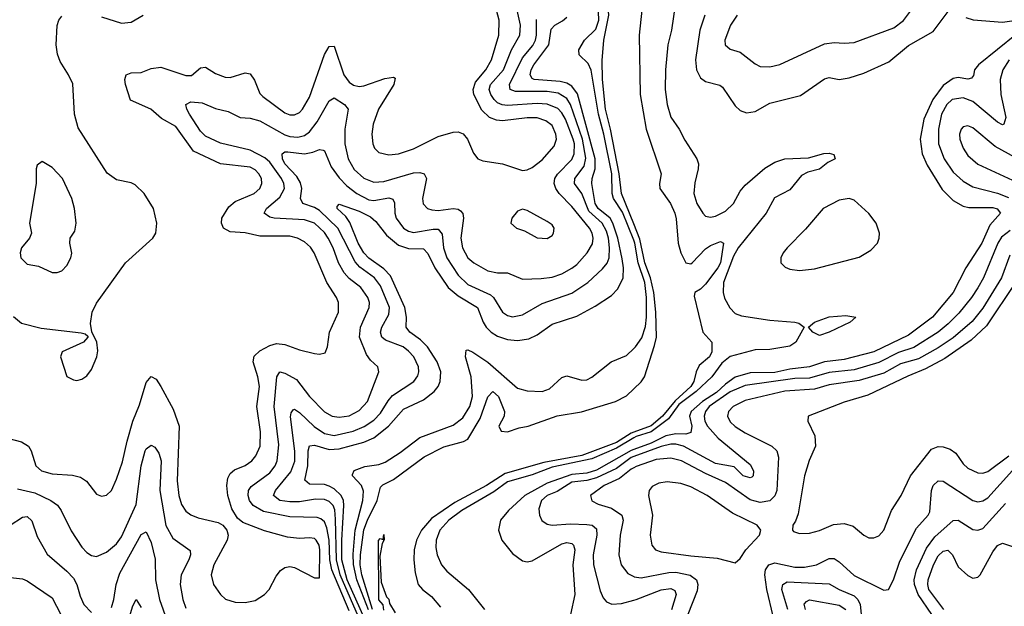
# Model space of a CAD drawing. Header units: inches. Extents: x 1305375 to 1407406, y 744550 to 841633.
# Tile 278 of 509: x 1357519 to 1361497, y 764243 to 766612. Entities that reach past the tile are written whole.
import ezdxf

# ---------------------------------------------------------------- set-up
doc = ezdxf.new("R2010")
doc.units = ezdxf.units.IN
doc.header["$MEASUREMENT"] = 0
doc.layers.add('B3756', color=7, linetype='Continuous')
doc.layers.add('B3766', color=7, linetype='Continuous')

msp = doc.modelspace()

# ---------------------------------------------------------------- linework, layer by layer
at = {"layer": 'B3756', "color": 5}
for points, elevation in [([(1360000, 765722), (1359954.3, 765834.3), (1359918.7, 765890), (1359912.4, 765910), (1359911.8, 765990), (1359879.5, 766150), (1359856.9, 766230), (1359828.5, 766408.5), (1359815.4, 766435.4), (1359779.9, 766470), (1359778.5, 766490), (1359800.7, 766530), (1359846.4, 766573.6), (1359859.1, 766610), (1359846.3, 766910), (1359856.5, 766970), (1359890, 767090), (1359910, 767129.1), (1360000, 767258.1)], 880), ([(1360000, 765787.2), (1359950.6, 765910), (1359941.3, 765990), (1359906.3, 766170), (1359886, 766250), (1359874.3, 766370), (1359872.1, 766447.9), (1359879.4, 766530), (1359899.3, 766630), (1359893.6, 766690), (1359893.7, 766870), (1359896.1, 766930), (1359903.5, 766970), (1359932.6, 767050), (1359990, 767144), (1360000, 767154.8)], 860), ([(1357450, 764927.7), (1357526.5, 764906.5), (1357554.3, 764890), (1357566, 764870), (1357584.4, 764810), (1357608, 764790), (1357650, 764777.8), (1357732.2, 764772.2), (1357764.5, 764764.5), (1357788.6, 764748.6), (1357830, 764695.8), (1357850, 764687.2), (1357870, 764691.8), (1357890.8, 764710), (1357910, 764756.4), (1357934.5, 764825.5), (1357952.8, 764910), (1357976.3, 764990), (1358003.7, 765056.3), (1358030, 765147.2), (1358050, 765170.3), (1358070, 765159.6), (1358090, 765130.2), (1358139.1, 765039.1), (1358163.5, 764970), (1358155.8, 764750), (1358162.4, 764690), (1358173.6, 764653.6), (1358190, 764627.3), (1358210, 764612), (1358240.3, 764600.3), (1358320.7, 764580.7), (1358339.5, 764570), (1358356.5, 764550), (1358360.8, 764530), (1358357.6, 764510), (1358303.9, 764410), (1358293, 764370), (1358302.7, 764330), (1358330.3, 764290), (1358351.1, 764271.1), (1358390, 764259.7), (1358430, 764257.8), (1358470, 764266.2), (1358508, 764290), (1358527.1, 764310), (1358555.3, 764364.7), (1358572.3, 764387.7), (1358590, 764399.6), (1358610, 764403.6), (1358630, 764398.6), (1358710, 764357.4), (1358730, 764357.3), (1358732, 764470), (1358729.3, 764490), (1358717.6, 764510), (1358710, 764516.9), (1358690, 764519), (1358650, 764516.2), (1358601.2, 764521.2), (1358508, 764548), (1358420.8, 764580.8), (1358398.6, 764598.6), (1358376.6, 764636.6), (1358360.1, 764690), (1358356.1, 764730), (1358360.5, 764759.5), (1358370, 764779), (1358386.8, 764793.2), (1358430, 764811.9), (1358457.5, 764830), (1358473.8, 764850), (1358490.8, 764890), (1358492.3, 764947.7), (1358476.9, 765050), (1358487.7, 765130), (1358481.2, 765170), (1358462.3, 765230), (1358466.5, 765253.5), (1358490, 765274.8), (1358530, 765295.4), (1358556.5, 765303.5), (1358590, 765299.6), (1358650, 765278.3), (1358710, 765263.2), (1358730, 765261.3), (1358753.2, 765266.8), (1358763.1, 765290), (1358771.3, 765350), (1358807, 765430), (1358807.5, 765470), (1358799.1, 765490), (1358759.4, 765550), (1358708.7, 765670), (1358693.7, 765693.7), (1358670, 765714.4), (1358641.1, 765730), (1358610, 765737.9), (1358490, 765738.2), (1358430, 765750.8), (1358370, 765755.8), (1358342.3, 765770), (1358333.9, 765790), (1358336.4, 765810), (1358363.5, 765856.5), (1358390, 765877.6), (1358466.2, 765910), (1358489.1, 765930), (1358497.9, 765950), (1358495.7, 765970), (1358486, 765990), (1358470, 766005.5), (1358450, 766015.8), (1358330, 766029.9), (1358221.3, 766081.3), (1358150, 766180.5), (1358092.7, 766212.7), (1358048.9, 766250), (1357966.6, 766286.6), (1357946.2, 766350), (1357944.1, 766370), (1357948.9, 766390), (1357970, 766397.6), (1358010, 766398.8), (1358050, 766414.5), (1358090, 766419.9), (1358190, 766386), (1358212.8, 766387.2), (1358250, 766418.2), (1358270, 766420.6), (1358310, 766395), (1358350, 766379.8), (1358370, 766379), (1358430, 766397.2), (1358450, 766394), (1358467.7, 766367.7), (1358490, 766314.6), (1358501.3, 766301.3), (1358590, 766235.5), (1358610, 766227.6), (1358630, 766227.5), (1358650, 766237.7), (1358661.4, 766250), (1358690, 766299.2), (1358750, 766472), (1358770, 766504.4), (1358790, 766504.9), (1358828.7, 766388.7), (1358850, 766359.5), (1358867.9, 766347.9), (1358890, 766342.9), (1358910, 766344.3), (1358993.9, 766373.9), (1359030, 766379.6), (1359035.6, 766375.6), (1359031.3, 766350), (1358969, 766250), (1358946.8, 766190), (1358941.9, 766150), (1358945.8, 766110), (1358953.1, 766093.1), (1358970, 766076.1), (1359010, 766065.9), (1359050, 766070.7), (1359110, 766090.7), (1359210, 766139.8), (1359270, 766158.1), (1359290, 766158.7), (1359310.7, 766150.7), (1359328.3, 766130), (1359352.8, 766072.8), (1359370.2, 766050.2), (1359390, 766042), (1359470, 766030.2), (1359550, 766002.6), (1359570, 766005.2), (1359590, 766015), (1359630, 766046.4), (1359678.7, 766101.3), (1359687.5, 766130), (1359685.8, 766150), (1359670, 766184.2), (1359644.2, 766204.2), (1359610, 766215.3), (1359570, 766216.2), (1359470, 766203.4), (1359446, 766206), (1359416.8, 766216.8), (1359386.1, 766246.1), (1359354.3, 766310), (1359350.9, 766330), (1359360.3, 766359.7), (1359402.4, 766410), (1359425, 766450), (1359454.3, 766550), (1359456.4, 766610), (1359446.1, 766650)], 980), ([(1358850, 764224.3), (1358780, 764390), (1358772.8, 764430), (1358769.1, 764510), (1358759.5, 764559.5), (1358750, 764584.3), (1358736.2, 764596.2), (1358721.4, 764601.4), (1358610, 764603.5), (1358504.8, 764624.8), (1358461.9, 764650), (1358448, 764670), (1358442.2, 764690), (1358443.5, 764710), (1358453.9, 764726.1), (1358530, 764781.9), (1358550.7, 764809.3), (1358559.3, 764830), (1358565.5, 764894.5), (1358547.8, 765050), (1358557.4, 765170), (1358569.7, 765190), (1358590, 765184.8), (1358638.1, 765158.1), (1358690, 765089.5), (1358750, 765027.9), (1358781.1, 765010), (1358810, 765006), (1358850, 765012.4), (1358890, 765033.5), (1358924.7, 765070), (1358969.7, 765190), (1358966.3, 765210), (1358936.8, 765236.8), (1358920.1, 765260.1), (1358891.8, 765330), (1358896.7, 765370), (1358931.4, 765450), (1358931.8, 765470), (1358926, 765490), (1358896.9, 765530), (1358850, 765566), (1358829.7, 765589.7), (1358806.5, 765630), (1358786.1, 765690), (1358765.4, 765730), (1358750, 765752.1), (1358710.4, 765790), (1358670, 765803.9), (1358547, 765810), (1358530, 765814.7), (1358506.6, 765830), (1358516.2, 765850), (1358570, 765895.1), (1358589.1, 765930), (1358586.8, 765950), (1358577.3, 765970), (1358530, 766036.4), (1358510, 766054.5), (1358450, 766084.6), (1358330, 766113.6), (1358270, 766141.5), (1358250, 766161.9), (1358205.1, 766230), (1358194.9, 766250), (1358191.1, 766270), (1358210, 766279.8), (1358256.8, 766276.8), (1358310, 766253.9), (1358361.3, 766241.3), (1358410, 766217.3), (1358450, 766214), (1358490, 766203.3), (1358590, 766147.5), (1358610, 766140.7), (1358642.3, 766137.7), (1358670, 766144.6), (1358690, 766159.6), (1358720.4, 766199.6), (1358770, 766284.9), (1358790, 766296), (1358831, 766270), (1358845.7, 766250), (1358833.2, 766170), (1358833.1, 766110), (1358845.7, 766050), (1358870, 766007.6), (1358910, 765972.3), (1358950, 765955.5), (1358990, 765958.4), (1359110, 765993.3), (1359135.3, 765995.3), (1359153.7, 765990), (1359163.2, 765970), (1359147.1, 765890), (1359148.7, 765868.7), (1359166.4, 765850), (1359184.6, 765844.6), (1359210, 765841.8), (1359270, 765849.6), (1359290, 765847.3), (1359300.3, 765840.3), (1359309, 765829), (1359312.5, 765810), (1359301.7, 765730), (1359307.8, 765690), (1359330, 765650.2), (1359354.3, 765630), (1359410, 765597.9), (1359450, 765590.1), (1359490, 765589.4), (1359550, 765563.8), (1359626.5, 765566.5), (1359670, 765572.7), (1359710, 765585.5), (1359750, 765607.9), (1359770, 765623.3), (1359812.2, 765670), (1359832.7, 765707.3), (1359835.6, 765730), (1359831.9, 765750), (1359820.6, 765770), (1359750, 765856.9), (1359698.3, 765910), (1359685.1, 765930), (1359678.8, 765950), (1359681.7, 765970), (1359692.5, 765987.5), (1359750, 766048), (1359759.5, 766070), (1359760, 766110), (1359755, 766130), (1359724, 766210), (1359710, 766236.3), (1359693.2, 766253.2), (1359650.8, 766270.8), (1359610, 766273.5), (1359490, 766265), (1359467.8, 766267.8), (1359450, 766276), (1359435.7, 766290), (1359421.9, 766310), (1359415.5, 766330), (1359420.7, 766350), (1359473.6, 766410), (1359505.5, 766490), (1359539.7, 766550), (1359542.2, 766590), (1359528.4, 766650)], 960), ([(1357493.8, 765413.8), (1357526.9, 765386.9), (1357606, 765366), (1357767.3, 765347.3), (1357783.1, 765343.1), (1357794, 765334), (1357794.8, 765330), (1357776.4, 765310), (1357690.4, 765270), (1357684.6, 765250), (1357710.2, 765170.2), (1357736.7, 765156.7), (1357750, 765154.6), (1357770, 765159.6), (1357790, 765173.4), (1357810, 765199.5), (1357831.4, 765250), (1357834.9, 765274.9), (1357830.9, 765310), (1357811, 765351), (1357804.9, 765384.9), (1357812.4, 765430), (1357830, 765467), (1357946.8, 765630), (1358057.6, 765730), (1358069.7, 765750.3), (1358073.5, 765790), (1358059.3, 765850), (1358022.6, 765910), (1357985.5, 765945.5), (1357970, 765953.1), (1357910, 765965.8), (1357872.2, 765992.2), (1357755.8, 766175.8), (1357740.6, 766230), (1357733.3, 766353.3), (1357716.4, 766390), (1357682.9, 766442.9), (1357672.3, 766472.3), (1357667, 766510), (1357671.1, 766588.9), (1357677.2, 766610), (1357690, 766626.3)], 1020), ([(1357850, 766623.5), (1357930, 766598.2), (1357970, 766602.2), (1358017.6, 766630)], 1020), ([(1358897.9, 764177.9), (1358813.3, 764370), (1358798.6, 764430), (1358794.9, 764594.9), (1358791.7, 764631.7), (1358785.4, 764650), (1358770, 764666), (1358750, 764673.7), (1358714.9, 764674.9), (1358650, 764664.4), (1358610, 764664.4), (1358570.3, 764670.3), (1358544.1, 764690), (1358552.6, 764710), (1358614.8, 764785.2), (1358631.4, 764828.6), (1358631.4, 764868.6), (1358612.6, 765007.4), (1358615.3, 765024.7), (1358624, 765036), (1358630, 765039.3), (1358650, 765025.1), (1358708.7, 764968.7), (1358750, 764940.4), (1358790, 764931.8), (1358866.2, 764950), (1358910.6, 764969.4), (1358950, 764995), (1358977.5, 765022.5), (1359007.3, 765072.7), (1359025.5, 765094.5), (1359111.1, 765150), (1359127, 765173), (1359131.9, 765190), (1359130.8, 765210), (1359111.3, 765250), (1359090, 765273.7), (1359068.2, 765290), (1358997.7, 765317.7), (1358982.3, 765330), (1358976.6, 765350), (1358981.8, 765370), (1359010, 765421.1), (1359013.8, 765450), (1358977.1, 765537.1), (1358953, 765570), (1358892.9, 765612.9), (1358874.2, 765634.2), (1358804.5, 765770), (1358730, 765841.9), (1358710, 765853.9), (1358662.9, 765870), (1358654, 765890), (1358658.7, 765930), (1358653.3, 765953.3), (1358639, 765979), (1358590.8, 766030), (1358580.9, 766050), (1358579.1, 766070), (1358590, 766077.7), (1358601.9, 766078.1), (1358670, 766070.1), (1358703, 766077), (1358730, 766088.4), (1358744.8, 766084.8), (1358750, 766081.7), (1358777.9, 766017.9), (1358810, 765973.4), (1358840.5, 765940.5), (1358880.6, 765910), (1358930, 765884.4), (1358950, 765882.4), (1359010, 765892.2), (1359026.9, 765886.9), (1359032.8, 765872.8), (1359034.5, 765830), (1359040.5, 765810), (1359070.1, 765770), (1359090, 765758), (1359110, 765752.8), (1359190, 765766.1), (1359210, 765765.5), (1359226, 765746), (1359232, 765690), (1359244.8, 765650), (1359290, 765580.1), (1359330, 765542.9), (1359421.2, 765501.2), (1359433.5, 765490), (1359470, 765430.2), (1359490, 765416.6), (1359510, 765411.3), (1359550, 765419.8), (1359630, 765465.8), (1359750, 765507.2), (1359815, 765550), (1359874.3, 765605.7), (1359892, 765628), (1359900.5, 765650), (1359902.6, 765690), (1359897.4, 765730), (1359890, 765757.5), (1359872.7, 765790), (1359818.8, 765838.8), (1359789.7, 765909.7), (1359760.3, 765950), (1359762.4, 765970), (1359799.5, 766020.5), (1359806.6, 766053.4), (1359793.5, 766130), (1359744.2, 766270), (1359730, 766293.7), (1359694.9, 766314.9), (1359650, 766321.9), (1359521.7, 766321.7), (1359500.5, 766330), (1359497.5, 766350), (1359550, 766458.5), (1359591.9, 766508.1), (1359603.2, 766530), (1359607.5, 766550), (1359606.8, 766613.2)], 940), ([(1358912.8, 764192.8), (1358842.4, 764350), (1358821.3, 764430), (1358820.2, 764510), (1358829.2, 764649.2), (1358826.9, 764670), (1358817.6, 764690), (1358790, 764716.4), (1358770, 764728.4), (1358750, 764734.4), (1358690, 764735.9), (1358671.6, 764751.6), (1358683.3, 764810), (1358685.1, 764870), (1358690, 764890.1), (1358710, 764893.1), (1358770, 764876.5), (1358810, 764878), (1358910, 764906), (1358950, 764923.2), (1359009.5, 764970), (1359070, 765038.2), (1359150, 765076.3), (1359193.3, 765110), (1359209.9, 765130), (1359218.5, 765150), (1359219.9, 765190), (1359206.2, 765230), (1359167.1, 765290), (1359139, 765319), (1359094.9, 765350), (1359080.4, 765370), (1359081.5, 765410), (1359074.7, 765450), (1359016.9, 765576.9), (1358990, 765606.1), (1358930, 765649.3), (1358910, 765670.8), (1358886, 765710), (1358852.7, 765792.7), (1358836.8, 765816.8), (1358802, 765850), (1358802.2, 765857.8), (1358810, 765866.7), (1358890, 765838.4), (1358936.1, 765816.1), (1358957.5, 765797.5), (1359001.5, 765741.5), (1359050, 765701.4), (1359090, 765687.9), (1359150, 765686.3), (1359168.3, 765668.3), (1359195.7, 765610), (1359250, 765530.1), (1359290, 765496.6), (1359369.1, 765450), (1359392, 765390), (1359404.1, 765370), (1359424, 765350), (1359450, 765334.1), (1359490, 765320.1), (1359530, 765316.5), (1359576.5, 765323.5), (1359610, 765339), (1359670, 765382.7), (1359770, 765414), (1359844.7, 765455.3), (1359910, 765498), (1359935.1, 765524.9), (1359957.1, 765570), (1359959.1, 765610), (1359953.6, 765646.4), (1359935.4, 765730), (1359915.3, 765790), (1359904.3, 765810), (1359855.8, 765850), (1359844.5, 765870), (1359830.7, 765950), (1359831.7, 765970), (1359844, 766010), (1359843.4, 766050), (1359772.7, 766312.7), (1359750, 766343.8), (1359730, 766356.2), (1359703.1, 766363.1), (1359597.3, 766370), (1359590, 766374.1), (1359581.1, 766390), (1359585.1, 766410), (1359595.7, 766430), (1359656.9, 766510), (1359666.7, 766573.3), (1359681.3, 766590), (1359712.6, 766607.4), (1359730, 766622.7)], 920), ([(1358928.2, 764228.2), (1358881.7, 764350), (1358868.3, 764411.7), (1358866.4, 764453.6), (1358874.5, 764550), (1358905.9, 764670), (1358907.6, 764707.6), (1358900.4, 764730), (1358864.3, 764770), (1358864.4, 764775.6), (1358870, 764791.6), (1358913.2, 764806.8), (1358970, 764815.6), (1358995.7, 764824.3), (1359056.5, 764863.5), (1359135.8, 764924.2), (1359270, 764974.7), (1359310, 765003.8), (1359338, 765050), (1359348, 765090), (1359343.3, 765170), (1359320.1, 765250), (1359323.3, 765276.7), (1359330, 765278.8), (1359350, 765269.2), (1359410, 765228.1), (1359530, 765123.8), (1359570, 765112.8), (1359629.9, 765110.1), (1359659.1, 765120.9), (1359710, 765166.3), (1359730, 765173.4), (1359790, 765156.6), (1359810, 765157.8), (1359830, 765168.7), (1359908.7, 765230), (1359970, 765255), (1360000, 765283.5)], 880), ([(1358944.9, 764230), (1358901.6, 764370), (1358895.2, 764410), (1358895.9, 764450), (1358910, 764551), (1358924.1, 764590), (1358963.9, 764670), (1358976.5, 764723.5), (1358986.6, 764733.4), (1359030, 764755.3), (1359153.8, 764846.2), (1359233.1, 764886.9), (1359311.7, 764908.3), (1359330, 764918.2), (1359378.8, 765001.2), (1359410, 765088.1), (1359430, 765110.3), (1359454.1, 765090), (1359477.5, 765030), (1359476, 765010), (1359454.6, 764970), (1359464.9, 764950), (1359490, 764947.3), (1359536.6, 764963.4), (1359573.6, 764970), (1359690, 765012.1), (1359788.7, 765028.7), (1359926, 765070), (1359970, 765092.3), (1360000, 765120.8)], 860), ([(1360000, 764946.1), (1359990, 764942.4), (1359930, 764904.4), (1359790, 764852.2), (1359636.5, 764823.5), (1359481.1, 764778.9), (1359404.8, 764730), (1359277.5, 764662.5), (1359182.4, 764597.6), (1359142.1, 764550), (1359122.7, 764510), (1359113, 764470), (1359111.4, 764430), (1359117.3, 764377.3), (1359129.3, 764330), (1359146.3, 764310), (1359182.4, 764282.4), (1359219.4, 764239.4)], 860), ([(1357510, 764716.8), (1357580.5, 764700.5), (1357644.4, 764670), (1357671.4, 764651.4), (1357687.3, 764630), (1357727.1, 764547.1), (1357770, 764481.3), (1357790, 764459.7), (1357810, 764447.3), (1357830, 764443.5), (1357870, 764461.1), (1357910, 764494.3), (1357930, 764522.9), (1357990, 764653.1), (1358010, 764810.4), (1358025.9, 764870), (1358030, 764879), (1358050, 764893.8), (1358065.1, 764885.1), (1358081.3, 764861.3), (1358090.4, 764830.4), (1358085.2, 764710), (1358109.1, 764569.1), (1358138.1, 764518.1), (1358207.9, 764467.9), (1358209.4, 764450), (1358202.2, 764430), (1358171.9, 764370), (1358167.8, 764330), (1358178.5, 764270), (1358190, 764234.6)], 960), ([(1360000, 764922.6), (1359930, 764881.3), (1359830, 764837.6), (1359670, 764804.4), (1359590, 764773), (1359490, 764745.3), (1359434.7, 764705.3), (1359305.4, 764630), (1359252.6, 764590), (1359216.1, 764550), (1359201.5, 764510), (1359200.1, 764480.1), (1359205.1, 764450), (1359223.7, 764410), (1359245.1, 764385.1), (1359333, 764310), (1359397, 764230)], 880), ([(1360000, 764875.6), (1359990, 764871.9), (1359850, 764791.8), (1359810, 764780), (1359750, 764775.3), (1359650, 764740.1), (1359560.5, 764690), (1359493.5, 764630), (1359461.3, 764590), (1359453.2, 764550), (1359466.7, 764510), (1359510, 764455.5), (1359550, 764426.2), (1359570, 764422.3), (1359590, 764425.9), (1359710, 764495.4), (1359730, 764500.3), (1359750, 764496.2), (1359756.6, 764490), (1359761.6, 764470), (1359754.1, 764410), (1359761.9, 764290), (1359744.1, 764210)], 920), ([(1360000, 764847.5), (1359990, 764843.8), (1359930, 764799.7), (1359850, 764762.1), (1359810, 764750.3), (1359750, 764743.4), (1359690, 764705.8), (1359650, 764689.9), (1359627.5, 764670), (1359616.2, 764636.2), (1359619.2, 764610), (1359628.8, 764588.8), (1359650, 764574), (1359670.1, 764570.1), (1359744.6, 764575.4), (1359810, 764573.2), (1359831.4, 764570), (1359850, 764555), (1359851.4, 764530), (1359835.4, 764450), (1359837.2, 764410), (1359864.4, 764304.4), (1359876.9, 764276.9), (1359890, 764260.7), (1359911.4, 764251.4), (1359950, 764253.9), (1360000, 764267.1)], 940), ([(1360000, 764802.3), (1359990, 764797), (1359941.7, 764758.3), (1359880.2, 764730), (1359825.5, 764690), (1359830, 764668.8), (1359855.6, 764655.6), (1359910, 764639.3), (1359952, 764610), (1359957.4, 764590), (1359944.6, 764530), (1359939.2, 764450), (1359949.6, 764409.6), (1359975.7, 764375.7), (1360000, 764362.9)], 960), ([(1357481, 764570), (1357530, 764603.2), (1357550, 764605.4), (1357567.8, 764587.8), (1357590, 764524.6), (1357630, 764452.9), (1357710, 764384.8), (1357736.5, 764356.5), (1357750.6, 764330), (1357762.9, 764282.9), (1357779, 764250), (1357810, 764217.4)], 940), ([(1357890, 764237.3), (1357899.9, 764270), (1357909.1, 764330.9), (1357924.2, 764375.8), (1358010, 764531.9), (1358030, 764544), (1358050, 764500.9), (1358067.2, 764432.8), (1358068, 764350), (1358084.1, 764270), (1358143.3, 764103.3)], 940), ([(1358990, 764227), (1358987.9, 764247.9), (1358970, 764268.7), (1358968.9, 764508.9), (1358976, 764516), (1358988, 764512), (1358990, 764532), (1358991.1, 764511.1), (1358983.6, 764496.4), (1358974.4, 764445.6), (1358979.6, 764339.6), (1359001, 764281), (1359010, 764272), (1359013.7, 764253.7), (1359036, 764216)], 840), ([(1357470, 764360.2), (1357530, 764353.6), (1357550, 764345.6), (1357650, 764276.9), (1357685.1, 764210)], 920), ([(1357958, 764182), (1357976, 764244), (1357990, 764270.4), (1358010, 764238.3)], 920)]:
    msp.add_lwpolyline(points, dxfattribs=dict(at, elevation=elevation))
for points, elevation in [([(1357610, 766039), (1357590, 766024), (1357585.7, 766010), (1357585.7, 765950), (1357559.5, 765790), (1357566.7, 765750), (1357559.3, 765730), (1357526.3, 765690), (1357521.7, 765670), (1357524.2, 765650), (1357550, 765624.9), (1357595.9, 765615.9), (1357650, 765590.6), (1357670, 765590.7), (1357690, 765597.3), (1357710, 765619.1), (1357725.4, 765650), (1357729.6, 765669.6), (1357722, 765710), (1357723.7, 765730), (1357741.7, 765758.3), (1357748, 765790), (1357740.4, 765850), (1357729.7, 765889.7), (1357691.6, 765970), (1357650, 766015.1)], 1040), ([(1359550, 765846.6), (1359530, 765839.3), (1359507.3, 765810), (1359502.8, 765790), (1359526, 765770), (1359559, 765759), (1359610, 765730.4), (1359650, 765728.9), (1359670, 765740.5), (1359675.8, 765750), (1359678.3, 765770), (1359670, 765782.9), (1359650, 765796.9), (1359570, 765840.7)], 980)]:
    msp.add_lwpolyline(points, close=True, dxfattribs=dict(at, elevation=elevation))
at = {"layer": 'B3766', "color": 5}
for points, elevation in [([(1360170.1, 766689.9), (1360151.8, 766570), (1360137.5, 766510), (1360128.1, 766410), (1360126.4, 766330), (1360134.9, 766270), (1360150, 766217.8), (1360183.6, 766170), (1360206, 766126), (1360255, 766050), (1360260.9, 766030), (1360260.6, 766010), (1360246.3, 765953.7), (1360243.3, 765910), (1360255.4, 765870), (1360279, 765830), (1360290, 765819), (1360310, 765813.8), (1360330, 765818.3), (1360370, 765838.5), (1360403.4, 765870), (1360430, 765918.9), (1360450, 765943.6), (1360530, 766012.9), (1360570, 766037), (1360610, 766049.5), (1360706.1, 766053.9), (1360768, 766072), (1360790, 766073.4), (1360807.9, 766067.9), (1360813.4, 766050), (1360784.6, 766035.4), (1360750, 766008.2), (1360703.8, 765996.2), (1360677, 765983), (1360630, 765924.9), (1360568, 765892), (1360534.9, 765830), (1360421.1, 765690), (1360403.3, 765656.7), (1360363.1, 765550), (1360361.4, 765510), (1360367, 765487), (1360387.7, 765447.7), (1360410, 765425), (1360435.6, 765415.6), (1360550, 765399), (1360650.9, 765390.9), (1360666.3, 765386.3), (1360688.5, 765370), (1360654.6, 765310), (1360630, 765293.6), (1360550, 765279.7), (1360490, 765279), (1360390, 765251.7), (1360355.8, 765224.2), (1360314.7, 765170), (1360252.3, 765110), (1360182.6, 765057.4), (1360140.7, 764999.3), (1360070, 764947.3), (1360010, 764928.5), (1360000, 764922.6)], 880), ([(1360032.8, 766650), (1360022.2, 766550), (1360025.2, 766310), (1360050, 766170.4), (1360110.2, 765990), (1360103.9, 765950), (1360105.4, 765930), (1360148.3, 765870), (1360165.7, 765830), (1360171.7, 765808.3), (1360179.7, 765710), (1360190, 765670.6), (1360210, 765630.4), (1360230, 765626.5), (1360235.4, 765630), (1360290, 765686.9), (1360310, 765699.7), (1360350, 765715.6), (1360362, 765710), (1360350.4, 765630.4), (1360339.5, 765610), (1360290, 765543.7), (1360270, 765523.5), (1360246.7, 765510), (1360244.2, 765495.8), (1360279.5, 765350), (1360315.8, 765310), (1360316, 765270), (1360306.2, 765250), (1360264.7, 765215.3), (1360252.4, 765190), (1360242.5, 765150), (1360230.5, 765130), (1360167.1, 765072.9), (1360116.2, 765010), (1360070, 764971.9), (1360000, 764946.1)], 860), ([(1360287.2, 766630), (1360267.2, 766570), (1360249.4, 766450), (1360253.9, 766410), (1360270, 766377.8), (1360290, 766363), (1360347.3, 766347.3), (1360359, 766339), (1360410, 766264), (1360430, 766244.7), (1360455.9, 766235.9), (1360490, 766241.8), (1360550, 766274.6), (1360674, 766306), (1360770, 766373.8), (1360790, 766378), (1360830, 766370.9), (1360870, 766376.6), (1360930, 766396.3), (1361030, 766442.5), (1361110, 766508.2), (1361210, 766564.6), (1361270, 766644.9)], 920), ([(1360417.8, 766630), (1360391.2, 766590), (1360368.3, 766530), (1360369.1, 766510), (1360390, 766492.9), (1360430, 766480.7), (1360490, 766433.4), (1360510, 766422.9), (1360550, 766421.3), (1360590, 766430.9), (1360770, 766514.5), (1360810, 766519.8), (1360850, 766516.6), (1360890, 766520.5), (1361050, 766578.9), (1361090, 766609.4), (1361130, 766662.9)], 940), ([(1361340.9, 766620.9), (1361371.1, 766611.1), (1361490, 766602.5), (1361573.7, 766613.7)], 920), ([(1361546, 766554), (1361392.7, 766430), (1361376.8, 766410), (1361372.8, 766387.2), (1361364.5, 766375.5), (1361350, 766372.5), (1361310, 766379), (1361290, 766374.3), (1361250, 766346), (1361208.1, 766290), (1361172.4, 766210), (1361157, 766130), (1361164.7, 766070), (1361184.7, 766024.7), (1361246.3, 765926.3), (1361290, 765882.4), (1361330, 765858.5), (1361354, 765854), (1361450, 765853.3), (1361468.6, 765848.6), (1361481.8, 765830), (1361438.5, 765781.5), (1361405.5, 765710), (1361340.9, 765610), (1361290.1, 765509.9), (1361206.7, 765410), (1361110, 765337.1), (1360970, 765270.2), (1360850, 765239), (1360770, 765230), (1360710, 765209.5), (1360630, 765200.9), (1360570, 765187.5), (1360470, 765185.1), (1360410, 765167.9), (1360370, 765139.6), (1360334, 765106), (1360277.7, 765070), (1360231.4, 765030), (1360224.9, 765010), (1360234.2, 764970), (1360230, 764944.7), (1360210, 764938.5), (1360170, 764938.6), (1360130, 764931.2), (1360070, 764901.5), (1360000, 764875.6)], 920), ([(1361516.5, 766450), (1361491, 766410), (1361479.6, 766370), (1361483.4, 766310), (1361502.4, 766217.6), (1361494.6, 766190), (1361490, 766187.7), (1361470, 766198.3), (1361370, 766281.6), (1361330, 766296), (1361286.7, 766290), (1361265, 766270), (1361242.9, 766230), (1361230.8, 766170), (1361230.5, 766110), (1361253.7, 766050), (1361290, 765995.7), (1361330, 765960.4), (1361370, 765937), (1361470, 765911.7), (1361514.2, 765894.2)], 940), ([(1361610, 766018), (1361459.9, 766099.9), (1361370, 766175.6), (1361350, 766183.4), (1361330, 766179.3), (1361322, 766170), (1361315.3, 766150), (1361316.8, 766130), (1361330, 766092.9), (1361350, 766063.8), (1361390, 766028.1), (1361530, 765964.3)], 960), ([(1360000, 765120.8), (1360030, 765149.4), (1360043.2, 765170), (1360084.4, 765295.6), (1360091.6, 765330), (1360089.6, 765430), (1360081.2, 765510), (1360067.1, 765570), (1360044.8, 765630), (1360025, 765725), (1360000, 765787.2)], 860), ([(1361519.9, 765760.1), (1361486, 765734), (1361471, 765709), (1361413.1, 765570), (1361390, 765528.6), (1361365, 765490), (1361313.5, 765426.5), (1361270, 765383.4), (1361230, 765349.6), (1361131.8, 765288.2), (1361070, 765267.7), (1360990, 765227.3), (1360890, 765198.1), (1360790, 765187.3), (1360710, 765163.4), (1360650, 765162.5), (1360450, 765134.3), (1360390, 765109.4), (1360304.1, 765050), (1360289.2, 765030), (1360283.8, 765010), (1360286.6, 764990), (1360297.6, 764970), (1360341.6, 764921.6), (1360470, 764815), (1360483.2, 764790), (1360482.8, 764770), (1360476.5, 764763.5), (1360470, 764761), (1360442.3, 764770), (1360406.2, 764806.2), (1360330, 764819.4), (1360201.2, 764890), (1360170, 764897.4), (1360150, 764897), (1360110, 764888.1), (1360000, 764847.5)], 940), ([(1360000, 765283.5), (1360006.9, 765290), (1360032.4, 765327.6), (1360047, 765373), (1360051.9, 765410), (1360051.2, 765490), (1360044.6, 765550), (1360017.7, 765630), (1360004.9, 765710), (1360000, 765722)], 880), ([(1361518.9, 765661.1), (1361485.4, 765570), (1361410, 765447.4), (1361366.7, 765393.3), (1361290, 765326.9), (1361230, 765286.5), (1361150, 765241.7), (1361077.5, 765222.5), (1361010, 765184.6), (1360910, 765154.1), (1360790, 765137.3), (1360730, 765119.9), (1360610, 765110.9), (1360450, 765073.3), (1360401.7, 765050), (1360382.8, 765030), (1360378.8, 765010), (1360390, 764987.1), (1360410, 764968.8), (1360450, 764943.7), (1360557.4, 764890), (1360578.4, 764870), (1360585, 764845), (1360577.8, 764710), (1360570, 764689.1), (1360550, 764668.5), (1360510, 764661.8), (1360470, 764673.1), (1360370, 764742.4), (1360290, 764778.5), (1360193, 764830), (1360150, 764841.3), (1360090, 764835.3), (1360010, 764807.6), (1360000, 764802.3)], 960), ([(1361542.3, 765550), (1361424.9, 765375.1), (1361363, 765317), (1361256.8, 765243.2), (1361178.5, 765201.5), (1361107.3, 765172.7), (1360945.2, 765094.8), (1360850, 765067.2), (1360704, 765010), (1360703.8, 764990), (1360730.8, 764930.8), (1360733.8, 764890), (1360708.5, 764831.5), (1360689.5, 764770), (1360664, 764616), (1360653.9, 764586.1), (1360643, 764570), (1360640.7, 764550), (1360644.9, 764544.9), (1360670, 764537.1), (1360710, 764538.3), (1360750, 764549.2), (1360806.8, 764573.2), (1360850, 764577.2), (1360886.8, 764566.8), (1360930, 764530.2), (1360950, 764519), (1360970, 764518.6), (1360990, 764527.1), (1361010.6, 764550), (1361041.4, 764630), (1361079.8, 764690), (1361118.5, 764770), (1361203.1, 764876.9), (1361230, 764887.9), (1361250, 764886.8), (1361277.7, 764877.7), (1361301.3, 764861.3), (1361330, 764817.8), (1361350, 764800.1), (1361390, 764782.1), (1361410, 764780.8), (1361430, 764786.8), (1361514.9, 764850)], 980), ([(1360562.9, 764202.9), (1360537.9, 764310), (1360529.2, 764370), (1360532.2, 764390), (1360546.1, 764410), (1360570, 764418.2), (1360650, 764401.1), (1360690, 764400.6), (1360737.7, 764410), (1360790, 764435.5), (1360810, 764435.9), (1360830, 764422.8), (1360890, 764367.6), (1361010, 764307.2), (1361029.7, 764310.3), (1361049.9, 764350.1), (1361075.1, 764424.9), (1361141.9, 764558.1), (1361189, 764610), (1361195.8, 764624.2), (1361202.4, 764710), (1361210, 764731.1), (1361230, 764749.3), (1361250, 764747.8), (1361370, 764669.5), (1361390, 764664.2), (1361410, 764668), (1361430, 764681.2), (1361529.3, 764790.7)], 960), ([(1361203.7, 764210), (1361148.9, 764290), (1361133.5, 764330), (1361132.6, 764350), (1361142.4, 764390), (1361182.6, 764477.4), (1361216.3, 764523.7), (1361290, 764589.4), (1361310, 764590.9), (1361370, 764553.4), (1361390, 764550.1), (1361410, 764556.8), (1361502.1, 764657.9)], 940), ([(1361252.6, 764230), (1361192.1, 764310), (1361187.5, 764330), (1361189.1, 764350), (1361211, 764410), (1361230, 764446.1), (1361250, 764465.5), (1361268.7, 764468.7), (1361287, 764450), (1361310, 764402.4), (1361350, 764366.6), (1361370, 764356.3), (1361390, 764359.7), (1361399.4, 764370), (1361450, 764462), (1361470, 764488.7), (1361490, 764497.8), (1361590, 764464.5)], 920), ([(1360000, 764362.9), (1360001.9, 764361.9), (1360030, 764357.6), (1360141, 764379), (1360170, 764380.5), (1360227.8, 764367.8), (1360253.5, 764350), (1360258.8, 764330), (1360255.6, 764304.4), (1360218.9, 764210)], 960), ([(1360622.6, 764230), (1360598.1, 764310), (1360601.5, 764330), (1360619.3, 764340.7), (1360790, 764333), (1360830.2, 764310), (1360890, 764284.3), (1360905.5, 764270), (1360915.2, 764250), (1360922.7, 764170)], 940), ([(1360000, 764267.1), (1360010, 764269.7), (1360110, 764308.8), (1360150, 764313.9), (1360165.7, 764305.7), (1360170.8, 764290), (1360152.4, 764227.6)], 940), ([(1360693.1, 764230), (1360688.3, 764251.7), (1360697.5, 764262.5), (1360710, 764268.1), (1360830, 764247.3), (1360856.5, 764230)], 920)]:
    msp.add_lwpolyline(points, dxfattribs=dict(at, elevation=elevation))
for points, elevation in [([(1360870, 765889.2), (1360830, 765883.6), (1360765.2, 765850), (1360693.8, 765766.2), (1360619.3, 765690), (1360603.2, 765670), (1360594.6, 765650), (1360594, 765630), (1360612.1, 765612.1), (1360630, 765604.5), (1360670, 765598.6), (1360730, 765606), (1360910, 765653.4), (1360958.3, 765681.7), (1360984.1, 765710), (1360991.4, 765730), (1360992.1, 765750), (1360979.2, 765790), (1360950, 765829.8), (1360890, 765883.4)], 920), ([(1360750, 765336), (1360723.5, 765350), (1360706, 765370), (1360729.6, 765390), (1360790, 765412.2), (1360857.2, 765417.2), (1360896.4, 765410), (1360874.6, 765390), (1360790, 765349.9)], 880), ([(1360135.3, 764744.7), (1360100.6, 764739.4), (1360074, 764726), (1360062, 764710), (1360059.7, 764690), (1360075.9, 764610), (1360065.8, 764530), (1360073.4, 764490), (1360087.6, 764470), (1360110, 764462.8), (1360230, 764446.5), (1360337.4, 764437.4), (1360410, 764418), (1360430, 764435.5), (1360452.3, 764470), (1360508.3, 764530), (1360513.6, 764550), (1360498, 764570), (1360398.4, 764618.4), (1360296.5, 764690), (1360230, 764725.4), (1360190, 764738.2)], 980)]:
    msp.add_lwpolyline(points, close=True, dxfattribs=dict(at, elevation=elevation))

doc.saveas('drawing.dxf')
